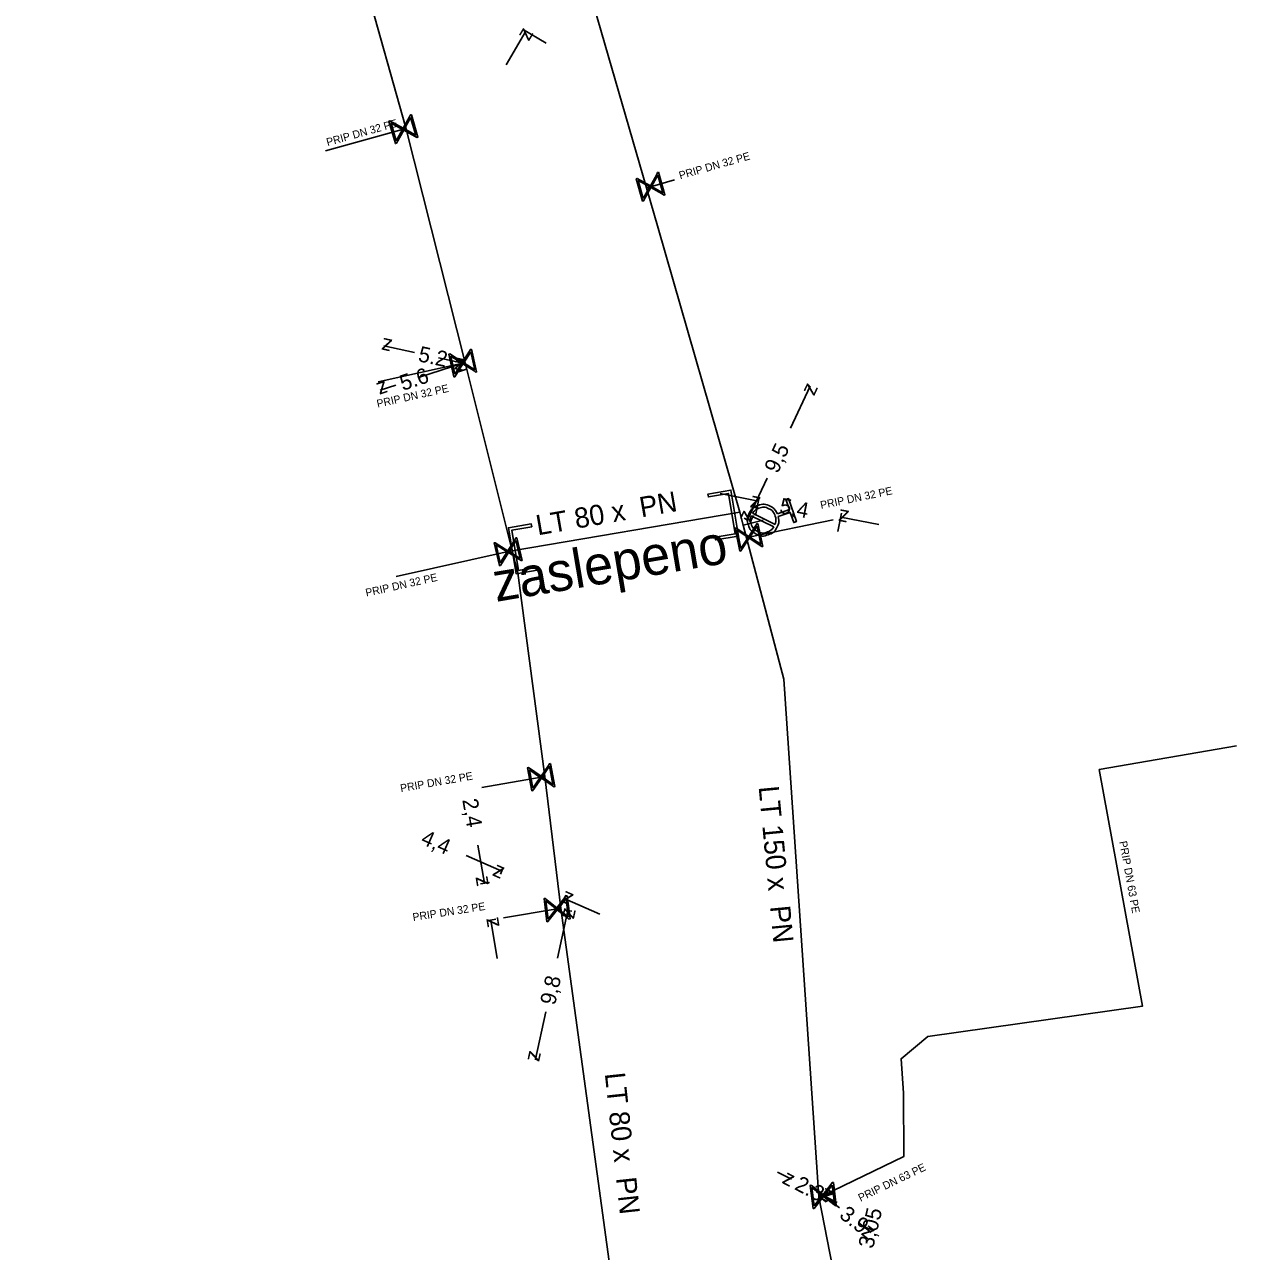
# Model space of a CAD drawing. Extents: x -643544 to -637295, y -1119190 to -1111715.
# Drawn here: x -641777.2 to -641699.2, y -1112977.1 to -1112898.2 of the extents above; entities that cross this region are included whole.
import ezdxf

# ---------------------------------------------------------------- set-up
doc = ezdxf.new("R2010")
doc.units = 0
for name, color, linetype in [('Default', 7, 'Continuous'), ('VP Hydrant', 7, 'Continuous'), ('VP Kótování', 7, 'Continuous'), ('VP Popis nerozlišený', 7, 'Continuous'), ('VP Popis přípojky', 7, 'Continuous'), ('VP Přípojka', 7, 'Continuous'), ('VP Zaslepení řadu', 7, 'Continuous'), ('VP Řad', 7, 'Continuous'), ('VP Řad - popis', 7, 'Continuous'), ('VP Šoupě', 7, 'Continuous')]:
    doc.layers.add(name, color=color, linetype=linetype)

msp = doc.modelspace()

# ---------------------------------------------------------------- linework, layer by layer
at = {"layer": 'Default'}
for points in [[(-641728.721, -1112929.834), (-641728.633, -1112930.184), (-641728.796, -1112930.511), (-641728.98, -1112930.881), (-641729.374, -1112931.015), (-641729.766, -1112931.149), (-641730.136, -1112930.965), (-641730.507, -1112930.782), (-641730.641, -1112930.388), (-641730.774, -1112929.998), (-641730.592, -1112929.627), (-641730.41, -1112929.255), (-641730.018, -1112929.122), (-641729.624, -1112928.988), (-641729.253, -1112929.169), (-641728.922, -1112929.329), (-641728.78, -1112929.66)], [(-641728.927, -1112930.344), (-641728.829, -1112930.081), (-641728.923, -1112929.804), (-641729.032, -1112929.484), (-641729.333, -1112929.336), (-641729.634, -1112929.187), (-641729.954, -1112929.296), (-641730.232, -1112929.391), (-641730.38, -1112929.629)], [(-641730.46, -1112929.792), (-641730.555, -1112930.054), (-641730.462, -1112930.327), (-641730.354, -1112930.645), (-641730.052, -1112930.794), (-641729.751, -1112930.944), (-641729.431, -1112930.835), (-641729.157, -1112930.742), (-641729.008, -1112930.507)]]:
    msp.add_open_spline(points, degree=3, dxfattribs=at)
at = {"layer": 'VP Hydrant'}
for points in [[(-641728.78, -1112929.66), (-641728.004, -1112929.396), (-641728.226, -1112928.743), (-641728.052, -1112928.684), (-641727.549, -1112930.163), (-641727.723, -1112930.223), (-641727.945, -1112929.57), (-641728.721, -1112929.834)], [(-641729.008, -1112930.507), (-641730.46, -1112929.792)], [(-641730.38, -1112929.629), (-641728.927, -1112930.344)]]:
    msp.add_lwpolyline(points, dxfattribs=at)
at = {"layer": 'VP Kótování'}
for points in [[(-641743.67, -1112899.375), (-641745.176, -1112898.484)], [(-641746.234, -1112900.763), (-641744.961, -1112898.612)], [(-641752.14, -1112919.281), (-641754.11, -1112918.85)], [(-641750.6, -1112919.618), (-641749.03, -1112919.961)], [(-641751.807, -1112920.874), (-641749.03, -1112919.961)], [(-641753.331, -1112921.375), (-641754.35, -1112921.71)], [(-641726.703, -1112921.438), (-641726.888, -1112921.351)], [(-641727.926, -1112924.156), (-641726.662, -1112921.457)], [(-641729.427, -1112927.362), (-641730.691, -1112930.06)], [(-641732.456, -1112928.359), (-641730.003, -1112928.839)], [(-641730.183, -1112929.762), (-641729.955, -1112928.594)], [(-641730.732, -1112930.041), (-641730.917, -1112929.954)], [(-641724.884, -1112930.799), (-641724.655, -1112929.631)], [(-641722.25, -1112930.356), (-641724.703, -1112929.876)], [(-641748.058, -1112950.977), (-641747.637, -1112953.441)], [(-641748.812, -1112951.643), (-641746.524, -1112952.651)], [(-641746.608, -1112952.842), (-641746.423, -1112952.422)], [(-641747.303, -1112953.384), (-641747.883, -1112953.483)], [(-641742.582, -1112954.617), (-641742.397, -1112954.197)], [(-641740.21, -1112955.434), (-641742.498, -1112954.426)], [(-641742.929, -1112958.248), (-641742.263, -1112955.188)], [(-641742.295, -1112955.181), (-641742.018, -1112955.241)], [(-641746.898, -1112955.75), (-641747.479, -1112955.849)], [(-641746.811, -1112958.271), (-641747.232, -1112955.807)], [(-641743.682, -1112961.704), (-641744.349, -1112964.764)], [(-641744.381, -1112964.756), (-641744.105, -1112964.817)], [(-641728.76, -1112972.025), (-641727.87, -1112972.48)], [(-641724.935, -1112973.98), (-641725.826, -1112973.525)], [(-641724.789, -1112974.327), (-641725.826, -1112973.526)], [(-641723.539, -1112975.293), (-641722.74, -1112975.91)]]:
    msp.add_lwpolyline(points, dxfattribs=at)
at = {"layer": 'VP Přípojka'}
for points in [[(-641752.693, -1112904.823), (-641752.849, -1112904.909), (-641757.855, -1112906.306)], [(-641737.198, -1112908.687), (-641736.94, -1112908.614), (-641735.393, -1112908.174)], [(-641748.869, -1112919.954), (-641749.03, -1112919.961), (-641754.468, -1112921.168)], [(-641729.69, -1112930.08), (-641730.977, -1112930.401)], [(-641730.767, -1112931.205), (-641730.61, -1112931.173), (-641725.192, -1112930.052)], [(-641745.845, -1112932.041), (-641746.111, -1112932.099), (-641753.325, -1112933.705)], [(-641726.108, -1112973.611), (-641725.826, -1112973.526), (-641720.64, -1112971.02), (-641720.67, -1112966.95), (-641720.818, -1112964.725), (-641719.102, -1112963.306), (-641705.286, -1112961.35), (-641708.063, -1112946.124), (-641699.229, -1112944.591)], [(-641743.741, -1112946.568), (-641743.981, -1112946.609), (-641747.797, -1112947.277)], [(-641742.713, -1112955.042), (-641742.961, -1112955.079), (-641746.406, -1112955.666)]]:
    msp.add_lwpolyline(points, dxfattribs=at)
at = {"layer": 'VP Zaslepení řadu'}
for points in [[(-641732.783, -1112931.163), (-641731.489, -1112930.944), (-641731.927, -1112928.356), (-641733.221, -1112928.575), (-641733.252, -1112928.39), (-641731.773, -1112928.14), (-641731.273, -1112931.098), (-641732.752, -1112931.348), (-641732.783, -1112931.163)], [(-641744.585, -1112930.497), (-641745.879, -1112930.716), (-641745.441, -1112933.304), (-641744.147, -1112933.085), (-641744.116, -1112933.27), (-641745.595, -1112933.52), (-641746.095, -1112930.562), (-641744.616, -1112930.312), (-641744.585, -1112930.497)]]:
    msp.add_lwpolyline(points, dxfattribs=at)
at = {"layer": 'VP Řad'}
for points in [[(-641775.889, -1112776.911), (-641775.787, -1112777.267), (-641775.685, -1112777.622), (-641774.548, -1112782.807), (-641774.157, -1112785.344), (-641766.607, -1112808.819), (-641765.167, -1112813.468), (-641765.166, -1112813.471), (-641762.017, -1112823.883), (-641760.942, -1112827.409), (-641756.13, -1112843.256), (-641752.939, -1112853.995), (-641748.931, -1112868.276), (-641742.831, -1112889.108), (-641740.992, -1112895.57), (-641737.198, -1112908.687), (-641736.454, -1112911.277), (-641731.2, -1112929.564)], [(-641790.472, -1112781.729), (-641790.271, -1112782.02), (-641786.328, -1112792.788), (-641780.838, -1112808.666), (-641776.202, -1112824.602), (-641770.248, -1112845.329), (-641769.31, -1112848.438), (-641767.725, -1112853.693), (-641762.888, -1112869.727), (-641761.804, -1112873.467), (-641755.298, -1112895.571), (-641752.693, -1112904.823), (-641748.869, -1112919.954), (-641747.216, -1112926.56), (-641745.845, -1112932.041), (-641745.493, -1112933.461)], [(-641745.845, -1112932.041), (-641731.2, -1112929.564)], [(-641731.2, -1112929.564), (-641730.977, -1112930.401), (-641730.767, -1112931.205), (-641728.364, -1112940.303), (-641726.108, -1112973.611), (-641724.317, -1112982.838), (-641720.854, -1113020.383), (-641718.187, -1113050.572), (-641717.517, -1113057.84)], [(-641745.493, -1112933.461), (-641743.741, -1112946.568), (-641742.713, -1112955.041), (-641739.41, -1112979.19), (-641739.184, -1112982.601), (-641739.151, -1112982.986), (-641738.571, -1112988.448)]]:
    msp.add_lwpolyline(points, dxfattribs=at)
at = {"layer": 'VP Šoupě'}
for points in [[(-641752.338, -1112903.98), (-641751.92, -1112905.421), (-641751.983, -1112905.439), (-641752.094, -1112905.373), (-641752.831, -1112904.969), (-641753.297, -1112905.82), (-641753.361, -1112905.839), (-641753.779, -1112904.398), (-641753.715, -1112904.38), (-641752.865, -1112904.85), (-641752.461, -1112904.113), (-641752.402, -1112903.998), (-641752.338, -1112903.98)], [(-641753.313, -1112905.666), (-641752.908, -1112904.927), (-641753.645, -1112904.523), (-641753.313, -1112905.666)], [(-641752.384, -1112904.157), (-641752.788, -1112904.892), (-641752.054, -1112905.295), (-641752.384, -1112904.157)], [(-641736.423, -1112907.687), (-641736.013, -1112909.13), (-641736.076, -1112909.148), (-641736.187, -1112909.082), (-641736.921, -1112908.674), (-641737.392, -1112909.522), (-641737.456, -1112909.54), (-641737.866, -1112908.098), (-641737.803, -1112908.08), (-641736.955, -1112908.554), (-641736.547, -1112907.82), (-641736.487, -1112907.705), (-641736.423, -1112907.687)], [(-641736.47, -1112907.864), (-641736.878, -1112908.597), (-641736.146, -1112909.004), (-641736.47, -1112907.864)], [(-641737.407, -1112909.368), (-641736.998, -1112908.631), (-641737.733, -1112908.223), (-641737.407, -1112909.368)], [(-641748.461, -1112919.066), (-641748.135, -1112920.53), (-641748.199, -1112920.544), (-641748.305, -1112920.472), (-641749.015, -1112920.022), (-641749.535, -1112920.842), (-641749.599, -1112920.856), (-641749.925, -1112919.392), (-641749.861, -1112919.377), (-641749.042, -1112919.9), (-641748.592, -1112919.191), (-641748.525, -1112919.08), (-641748.461, -1112919.066)], [(-641749.541, -1112920.687), (-641749.089, -1112919.975), (-641749.8, -1112919.524), (-641749.541, -1112920.687)], [(-641748.518, -1112919.24), (-641748.968, -1112919.948), (-641748.261, -1112920.396), (-641748.518, -1112919.24)], [(-641730.028, -1112930.287), (-641729.724, -1112931.756), (-641729.788, -1112931.769), (-641729.893, -1112931.695), (-641730.596, -1112931.235), (-641731.128, -1112932.046), (-641731.193, -1112932.06), (-641731.496, -1112930.591), (-641731.432, -1112930.577), (-641730.621, -1112931.113), (-641730.161, -1112930.41), (-641730.092, -1112930.3), (-641730.028, -1112930.287)], [(-641731.132, -1112931.891), (-641730.669, -1112931.186), (-641731.373, -1112930.725), (-641731.132, -1112931.891)], [(-641730.087, -1112930.46), (-641730.547, -1112931.161), (-641729.847, -1112931.62), (-641730.087, -1112930.46)], [(-641745.547, -1112931.201), (-641745.212, -1112932.663), (-641745.276, -1112932.678), (-641745.383, -1112932.606), (-641746.095, -1112932.16), (-641746.61, -1112932.983), (-641746.674, -1112932.998), (-641747.009, -1112931.535), (-641746.945, -1112931.521), (-641746.123, -1112932.039), (-641745.677, -1112931.327), (-641745.611, -1112931.215), (-641745.547, -1112931.201)], [(-641746.617, -1112932.828), (-641746.17, -1112932.113), (-641746.883, -1112931.667), (-641746.617, -1112932.828)], [(-641745.603, -1112931.375), (-641746.048, -1112932.086), (-641745.339, -1112932.53), (-641745.603, -1112931.375)], [(-641743.376, -1112945.738), (-641743.109, -1112947.214), (-641743.174, -1112947.225), (-641743.277, -1112947.149), (-641743.968, -1112946.671), (-641744.521, -1112947.469), (-641744.585, -1112947.481), (-641744.852, -1112946.004), (-641744.787, -1112945.993), (-641743.99, -1112946.548), (-641743.512, -1112945.857), (-641743.441, -1112945.749), (-641743.376, -1112945.738)], [(-641743.44, -1112945.909), (-641743.918, -1112946.598), (-641743.23, -1112947.075), (-641743.44, -1112945.909)], [(-641744.52, -1112947.314), (-641744.04, -1112946.621), (-641744.732, -1112946.142), (-641744.52, -1112947.314)], [(-641742.307, -1112954.244), (-641742.125, -1112955.733), (-641742.191, -1112955.741), (-641742.289, -1112955.659), (-641742.952, -1112955.142), (-641743.549, -1112955.907), (-641743.614, -1112955.915), (-641743.796, -1112954.426), (-641743.731, -1112954.418), (-641742.967, -1112955.018), (-641742.45, -1112954.356), (-641742.373, -1112954.252), (-641742.307, -1112954.244)], [(-641743.54, -1112955.752), (-641743.021, -1112955.087), (-641743.684, -1112954.57), (-641743.54, -1112955.752)], [(-641742.381, -1112954.412), (-641742.897, -1112955.072), (-641742.238, -1112955.587), (-641742.381, -1112954.412)], [(-641725.176, -1112972.689), (-641724.989, -1112974.177), (-641725.055, -1112974.185), (-641725.153, -1112974.103), (-641725.818, -1112973.589), (-641726.412, -1112974.356), (-641726.477, -1112974.364), (-641726.665, -1112972.876), (-641726.599, -1112972.868), (-641725.833, -1112973.465), (-641725.319, -1112972.801), (-641725.242, -1112972.697), (-641725.176, -1112972.689)], [(-641726.403, -1112974.201), (-641725.887, -1112973.535), (-641726.552, -1112973.02), (-641726.403, -1112974.201)], [(-641725.25, -1112972.857), (-641725.764, -1112973.519), (-641725.102, -1112974.032), (-641725.25, -1112972.857)]]:
    msp.add_lwpolyline(points, dxfattribs=at)

# ---------------------------------------------------------------- texts
at = {"layer": 'VP Kótování'}
for s, rotation, p in [('z', 59.38403, (-641744.785, -1112899.297)), ('z', 167.66361, (-641753.515, -1112918.468)), ('5.2', 347.66363, (-641751.953, -1112919.833)), ('z', 347.66359, (-641749.625, -1112920.343)), ('z', 18.19874, (-641749.349, -1112920.592)), ('5.6', 18.19874, (-641752.89, -1112921.756)), ('z', 198.19878, (-641754.031, -1112921.079)), ('z', 64.90256, (-641726.421, -1112922.122)), ('9,5', 64.90256, (-641728.762, -1112927.121)), ('z', 348.92922, (-641730.59, -1112929.234)), ('5,4', 348.92922, (-641728.694, -1112929.605)), ('z', 244.90256, (-641730.932, -1112929.395)), ('z', 168.92922, (-641724.117, -1112929.482)), ('2,4', 279.69955, (-641749.062, -1112948.068)), ('4,4', 336.21369, (-641751.792, -1112950.875)), ('z', 336.21369, (-641747.183, -1112952.907)), ('z', 279.69955, (-641748.214, -1112953.033)), ('z', 156.21369, (-641741.839, -1112954.17)), ('z', 77.70868, (-641741.88, -1112955.783)), ('z', 99.69955, (-641746.655, -1112956.216)), ('9,8', 77.70868, (-641743.087, -1112961.322)), ('z', 257.70868, (-641744.731, -1112964.169)), ('z', 332.92276, (-641728.542, -1112972.698)), ('2.3', 332.92274, (-641727.736, -1112973.11)), ('z', 142.32037, (-641725.125, -1112973.436)), ('z', 152.92272, (-641725.153, -1112973.308)), ('3.9', 322.32039, (-641724.857, -1112974.906)), ('3,05', 76.70556, (-641722.62, -1112976.991)), ('z', 322.3204, (-641723.441, -1112976))]:
    msp.add_text(s, height=1, rotation=rotation, dxfattribs=at).set_placement(p)
at = {"layer": 'VP Popis nerozlišený'}
msp.add_text('zaslepeno', height=2.5, rotation=9.56272, dxfattribs=at).set_placement((-641746.889, -1112935.334))
at = {"layer": 'VP Popis přípojky'}
for s, rotation, p in [('PRIP DN 32 PE', 15.58548, (-641757.73, -1112906.005)), ('PRIP DN 32 PE', 15.87689, (-641735.033, -1112908.143)), ('PRIP DN 32 PE', 12.51431, (-641754.508, -1112922.833)), ('PRIP DN 32 PE', 11.68972, (-641725.962, -1112929.356)), ('PRIP DN 32 PE', 12.55067, (-641755.23, -1112934.996)), ('PRIP DN 32 PE', 9.92916, (-641753.006, -1112947.574)), ('PRIP DN 63 PE', 280.33742, (-641706.777, -1112950.762)), ('PRIP DN 32 PE', 8.78014, (-641752.216, -1112955.869)), ('PRIP DN 63 PE', 25.79095, (-641723.427, -1112973.935))]:
    msp.add_text(s, height=0.5, rotation=rotation, dxfattribs=at).set_placement(p)
at = {"layer": 'VP Řad - popis'}
for s, rotation, p in [('LT 80 x  PN ', 9.87556, (-641744.197, -1112931.053)), ('LT 150 x  PN ', 275.44178, (-641729.988, -1112947.229)), ('LT 80 x  PN ', 276.13924, (-641739.889, -1112965.679))]:
    msp.add_text(s, height=1.3, rotation=rotation, dxfattribs=at).set_placement(p)

doc.saveas('drawing.dxf')
